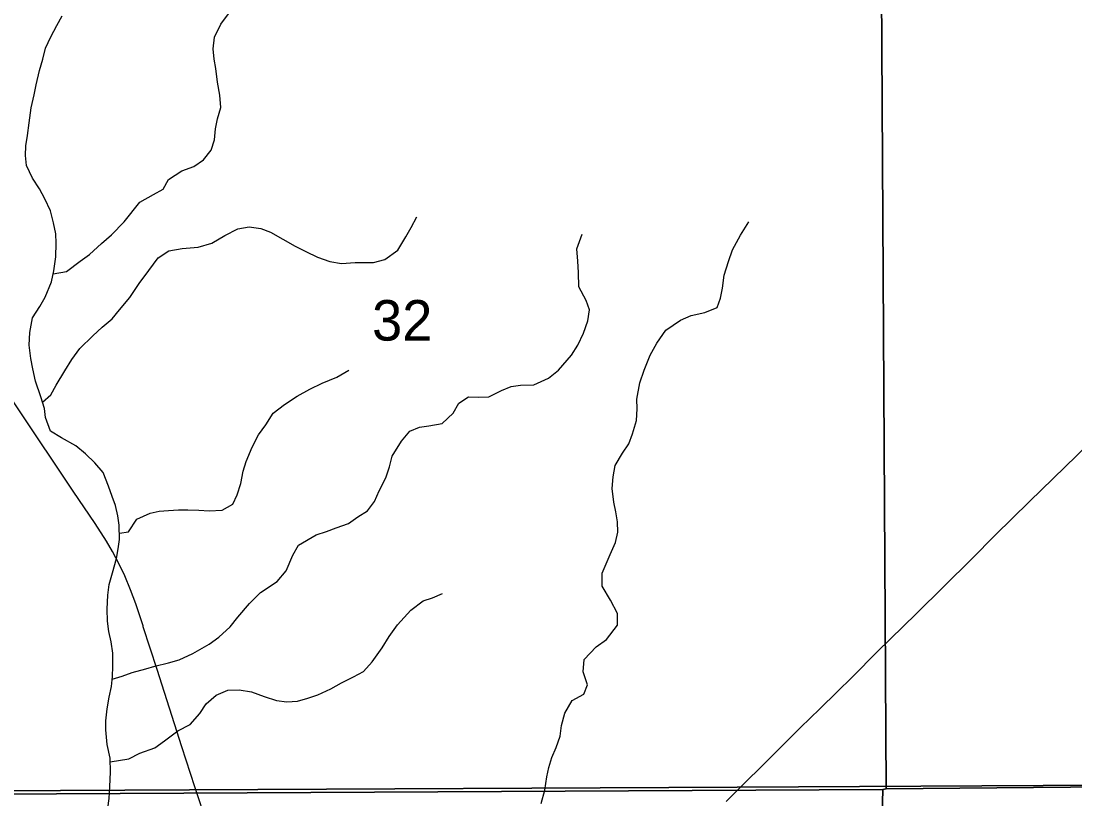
# Model space of a CAD drawing. Extents: x 1874609 to 2204689, y 815661 to 1281160.
# Drawn here: x 2051132 to 2056881, y 1024910 to 1029154 of the extents above; entities that cross this region are included whole.
import ezdxf

# ---------------------------------------------------------------- set-up
doc = ezdxf.new("R2010")
doc.units = 0
for name, color, linetype in [('GM_X_County_Road', 7, 'Continuous'), ('GM_X_Minor_River', 7, 'Continuous'), ('GM_X_Section', 7, 'Continuous'), ('GM_X_Section_Text', 7, 'Continuous'), ('GM_X_State_Route', 7, 'Continuous'), ('GM_X_Township', 7, 'Continuous')]:
    doc.layers.add(name, color=color, linetype=linetype)

msp = doc.modelspace()

# ---------------------------------------------------------------- linework, layer by layer
at = {"layer": 'GM_X_County_Road'}
for points in [[(2055056.9, 1024975.2), (2055198.9, 1025114.3), (2055384.5, 1025299.4), (2055489.7, 1025402.7), (2055582.9, 1025495), (2055665.2, 1025575), (2055804, 1025714.4), (2056015.3, 1025920.4), (2056317.9, 1026220.6), (2056444.8, 1026348.9), (2056632.5, 1026532.2), (2056891, 1026783.9), (2057008.1, 1026898.7), (2057136.5, 1027025.3), (2057242.4, 1027128), (2057336.3, 1027219.3), (2057440.6, 1027323.4), (2057602.2, 1027486.1), (2057682.5, 1027568.1), (2057762.4, 1027650.3), (2057820.3, 1027707.9), (2057972.4, 1027856.7), (2058062.8, 1027945)], [(2054977.6, 1024896.8), (2055047.1, 1024965.5), (2055056.9, 1024975.2)]]:
    msp.add_lwpolyline(points, dxfattribs=at)
at = {"layer": 'GM_X_Minor_River'}
for points in [[(2051193.9, 1027535.4), (2051233.8, 1027597.7), (2051263.7, 1027647.8), (2051297.5, 1027732), (2051311.3, 1027792.2), (2051321.1, 1027868.3), (2051322.9, 1027942.4), (2051320.8, 1027992.5), (2051308.6, 1028052.6), (2051292.4, 1028118.6), (2051262.1, 1028184.6), (2051231.9, 1028238.6), (2051193.7, 1028296.6), (2051161.5, 1028366.6), (2051155.3, 1028420.7), (2051157.1, 1028472.8), (2051167, 1028528.9), (2051176.8, 1028599), (2051186.6, 1028681.2), (2051202.4, 1028751.3), (2051214.3, 1028805.5), (2051232.1, 1028883.7), (2051249.9, 1028945.8), (2051265.8, 1029005.9), (2051293.6, 1029068.1), (2051327.5, 1029130.3), (2051355.4, 1029182.5)], [(2051307.3, 1027774.9), (2051379.4, 1027788.4), (2051453.4, 1027844.7), (2051505.4, 1027880.9), (2051571.3, 1027941.2), (2051625.2, 1027987.4), (2051695.1, 1028057.8), (2051778.9, 1028166.2), (2051854.9, 1028208.5), (2051906.9, 1028236.7), (2051936.8, 1028288.9), (2052008.8, 1028337.2), (2052074.8, 1028361.4), (2052126.8, 1028397.6), (2052168.7, 1028449.8), (2052186.5, 1028506), (2052192.4, 1028566.1), (2052204.2, 1028620.2), (2052222.1, 1028682.4), (2052215.9, 1028750.4), (2052203.7, 1028820.5), (2052193.4, 1028894.6), (2052185.3, 1028946.7), (2052179.1, 1029002.7), (2052186.9, 1029066.9), (2052220.8, 1029137.1), (2052280.6, 1029215.4)], [(2051248.5, 1027075.6), (2051293.3, 1027115.1), (2051323.1, 1027167.2), (2051371, 1027245.5), (2051408.9, 1027307.7), (2051452.8, 1027367.9), (2051522.7, 1027436.3), (2051574.6, 1027484.5), (2051628.5, 1027528.7), (2051668.5, 1027578.9), (2051724.4, 1027645.2), (2051776.2, 1027721.5), (2051828.1, 1027793.8), (2051880, 1027862), (2051937.9, 1027900.3), (2052010, 1027912.5), (2052098.1, 1027920.8), (2052172.1, 1027943), (2052244.1, 1027983.3), (2052314.1, 1028019.6), (2052376.2, 1028031.8), (2052440.3, 1028022), (2052492.4, 1028002.1), (2052560.6, 1027964.3), (2052626.8, 1027926.4), (2052685, 1027896.5), (2052749.2, 1027866.7), (2052815.4, 1027842.8), (2052879.5, 1027831), (2052953.6, 1027837.3), (2053003.7, 1027837.4), (2053053.7, 1027837.6), (2053115.8, 1027853.8), (2053187.7, 1027904.1), (2053231.6, 1027976.3), (2053259.5, 1028028.5), (2053291.3, 1028086.7)], [(2054492.1, 1027038.7), (2054490, 1027090.8), (2054507.7, 1027181), (2054531.6, 1027249.2), (2054563.4, 1027331.4), (2054599.2, 1027397.6), (2054649.1, 1027467.8), (2054729.1, 1027522.2), (2054787.1, 1027548.4), (2054861.1, 1027564.7), (2054929.2, 1027590.9), (2054947, 1027643), (2054958.9, 1027697.2), (2054966.7, 1027767.3), (2054990.5, 1027841.5), (2055012.4, 1027905.7), (2055056.2, 1027985.9), (2055102.1, 1028058.2)], [(2051628.6, 1025563.5), (2051684.2, 1025579.9), (2051738.2, 1025600.1), (2051812.3, 1025620.4), (2051862.3, 1025634.5), (2051936.4, 1025652.8), (2051994.4, 1025669), (2052068.4, 1025703.3), (2052158.4, 1025755.6), (2052210.4, 1025793.8), (2052272.3, 1025850.1), (2052314.2, 1025902.3), (2052378.1, 1025976.6), (2052438, 1026036.9), (2052528, 1026097.3), (2052577.9, 1026155.5), (2052613.7, 1026239.8), (2052645.6, 1026293.9), (2052741.5, 1026350.3), (2052797.6, 1026368.5), (2052851.6, 1026388.7), (2052917.6, 1026412.9), (2052969.6, 1026449.2), (2053021.6, 1026481.4), (2053059.5, 1026533.6), (2053085.3, 1026591.7), (2053121.2, 1026661.9), (2053141.1, 1026722.1), (2053156.9, 1026780.2), (2053206.7, 1026862.5), (2053252.7, 1026916.8), (2053304.7, 1026938.9), (2053356.7, 1026945.1), (2053428.8, 1026959.4), (2053488.7, 1027015.6), (2053520.6, 1027069.8), (2053572.6, 1027104), (2053626.7, 1027102.2), (2053682.7, 1027104.3), (2053752.7, 1027138.6), (2053804.8, 1027160.8), (2053856.8, 1027167), (2053928.9, 1027169.2), (2054008.9, 1027205.5), (2054062.9, 1027249.7), (2054134.7, 1027332.1), (2054168.6, 1027386.3), (2054200.5, 1027450.5), (2054224.3, 1027518.6), (2054232.2, 1027578.8), (2054214, 1027628.8), (2054173.7, 1027704.8), (2054173.5, 1027782.9), (2054169.3, 1027845), (2054163.1, 1027911.1), (2054192.9, 1027991.3)], [(2051604.2, 1024860.6), (2051612, 1024912.7), (2051615.8, 1024978.8), (2051619.6, 1025056.9), (2051617.4, 1025133), (2051601.2, 1025207.1), (2051594.9, 1025287.2), (2051594.8, 1025337.3), (2051600.6, 1025401.4), (2051612.4, 1025465.5), (2051624.3, 1025523.7), (2051630.2, 1025577.7), (2051632, 1025633.8), (2051631.8, 1025705.9), (2051623.6, 1025768), (2051611.4, 1025824.1), (2051603.2, 1025880.1), (2051601, 1025946.2), (2051604.8, 1026022.3), (2051612.7, 1026080.5), (2051630.5, 1026144.6), (2051652.3, 1026222.8), (2051662.2, 1026274.9), (2051668.1, 1026325), (2051667.8, 1026403.1), (2051659.7, 1026455.2), (2051647.5, 1026511.2), (2051629.3, 1026561.2), (2051609.1, 1026617.3), (2051578.9, 1026691.3), (2051534.7, 1026743.2), (2051482.5, 1026793.2), (2051430.2, 1026837.1), (2051352, 1026880.9), (2051291.8, 1026916.8), (2051265.6, 1026990.8), (2051259.4, 1027040.9), (2051239.2, 1027104.9), (2051210.9, 1027188.9), (2051196.7, 1027257), (2051184.5, 1027313), (2051176.3, 1027385.1), (2051180.1, 1027455.3), (2051193.9, 1027535.4)], [(2051668, 1026361.1), (2051718, 1026367.2), (2051763.9, 1026437.5), (2051835.9, 1026469.7), (2051885.9, 1026479.9), (2051936, 1026484.1), (2051990.1, 1026488.2), (2052042.1, 1026488.4), (2052102.2, 1026486.6), (2052158.3, 1026482.7), (2052228.4, 1026485), (2052286.4, 1026519.2), (2052310.3, 1026569.3), (2052330.1, 1026631.5), (2052344, 1026697.6), (2052359.8, 1026751.8), (2052391.7, 1026830), (2052427.5, 1026896.2), (2052467.4, 1026950.4), (2052507.3, 1027014.6), (2052569.2, 1027062.9), (2052637.2, 1027107.2), (2052707.2, 1027145.4), (2052775.2, 1027177.7), (2052855.2, 1027212), (2052919.2, 1027250.2)], [(2053969.5, 1024885.8), (2053989.3, 1024958), (2053999.2, 1025030.1), (2054011, 1025082.2), (2054026.9, 1025136.4), (2054050.8, 1025190.5), (2054072.6, 1025252.7), (2054080.5, 1025310.8), (2054098.3, 1025379), (2054138.2, 1025447.2), (2054202.2, 1025481.4), (2054222, 1025533.6), (2054197.8, 1025603.6), (2054203.6, 1025671.7), (2054269.5, 1025740), (2054325.5, 1025780.3), (2054385.3, 1025858.6), (2054385.2, 1025922.7), (2054346.9, 1025994.7), (2054302.6, 1026070.7), (2054302.4, 1026142.8), (2054346.2, 1026243), (2054374, 1026309.2), (2054387.9, 1026365.4), (2054385.7, 1026421.4), (2054375.6, 1026477.5), (2054365.4, 1026529.5), (2054357.2, 1026603.6), (2054361, 1026667.7), (2054372.8, 1026729.9), (2054412.7, 1026796.1), (2054446.6, 1026848.3), (2054466.5, 1026902.4), (2054488.3, 1026974.6), (2054492.1, 1027038.7)], [(2051618, 1025113.1), (2051719.6, 1025129.3), (2051779.6, 1025159.6), (2051861.6, 1025189.9), (2051913.6, 1025228.1), (2051987.5, 1025282.4), (2052053.5, 1025316.7), (2052107.4, 1025376.9), (2052141.3, 1025429.1), (2052195.3, 1025477.3), (2052259.3, 1025503.5), (2052321.4, 1025505.7), (2052389.5, 1025493.9), (2052457.7, 1025470.1), (2052525.8, 1025448.3), (2052581.9, 1025440.4), (2052640, 1025444.6), (2052696, 1025460.8), (2052750.1, 1025479), (2052822.1, 1025511.3), (2052880.1, 1025543.5), (2052946.1, 1025575.8), (2053000.1, 1025606), (2053048, 1025658.2), (2053101.8, 1025734.5), (2053139.7, 1025796.7), (2053185.6, 1025860.9), (2053257.5, 1025939.3), (2053325.4, 1025991.6), (2053375.4, 1026007.7), (2053431.5, 1026031.9)]]:
    msp.add_lwpolyline(points, dxfattribs=at)
at = {"layer": 'GM_X_Section'}
for points in [[(2055820.2, 1030261.6), (2061133.1, 1030288), (2061153.4, 1025011.2), (2061077.4, 1025013), (2055850.6, 1024964.8)], [(2050567.4, 1030225.2), (2053182.8, 1030230.3), (2055820.2, 1030261.6), (2055850.6, 1024964.8), (2055832.6, 1024962.7), (2050629.9, 1024934.6)], [(2055850.6, 1024964.8), (2061077.4, 1025013), (2061065.8, 1019706.1), (2055695, 1019663.4), (2055832.6, 1024962.7)], [(2050629.9, 1024934.6), (2055832.6, 1024962.7), (2055695, 1019663.4), (2050630.4, 1019615.8), (2050607.9, 1024934.5)]]:
    msp.add_lwpolyline(points, close=True, dxfattribs=at)
at = {"layer": 'GM_X_State_Route'}
for points in [[(2051289, 1026779.9), (2051243.1, 1026848.4), (2051115.5, 1027039), (2050987.3, 1027229), (2050905, 1027351.3), (2050814.5, 1027488), (2050758.8, 1027569.2), (2050709.7, 1027635.1), (2050588, 1027789.7), (2050571.1, 1027810.6), (2050485.1, 1027917.3), (2050433.4, 1027980.9), (2050372, 1028057.7), (2050260.9, 1028199.2), (2050220.6, 1028250.7), (2050180.5, 1028302.5), (2050150.8, 1028341.6), (2050071.5, 1028445.7), (2050011.8, 1028523.7), (2049952.5, 1028602), (2049824, 1028772.1), (2049764.3, 1028850.2), (2049545.1, 1029135.9), (2049465.5, 1029240)], [(2051797.2, 1025854.5), (2051757.1, 1025974.4), (2051728.6, 1026051.5), (2051697, 1026127.3), (2051668.9, 1026186.8), (2051630.4, 1026259.5), (2051597.2, 1026316.2), (2051535.2, 1026412.9), (2051416.3, 1026589.7), (2051289, 1026779.9)], [(2052424.2, 1023232.1), (2052417.8, 1023276.1), (2052364.5, 1023649.3), (2052333.9, 1023876.7), (2052307.2, 1024088.1), (2052291.7, 1024201.8), (2052276.8, 1024299.1), (2052261.8, 1024379.9), (2052247.2, 1024444), (2052225.9, 1024523.4), (2052197.5, 1024617.7), (2052141.9, 1024789.3), (2052085.2, 1024959.9), (2052079.8, 1024976), (2052009.1, 1025194.3), (2051969.2, 1025319.3), (2051914.3, 1025490.9), (2051873.9, 1025615.7), (2051798.7, 1025849.9), (2051797.2, 1025854.5)]]:
    msp.add_lwpolyline(points, dxfattribs=at)
at = {"layer": 'GM_X_Township'}
for points in [[(2072120.2, 1038512.6), (2072055.1, 1036106.6), (2072018.3, 1033424.1), (2071939.9, 1030867.8), (2071602.1, 1025081.7), (2071562, 1025081.6), (2069085.5, 1025066.6), (2063573.4, 1025018.6), (2058377.3, 1024992.2), (2055039.1, 1024975.2), (2052050.6, 1024960), (2045359.8, 1024926), (2045380.1, 1030286.7), (2045376.6, 1035587.6), (2045402.3, 1040822.5)], [(2045517.1, 995687.5), (2045484.9, 1001053.3), (2045459.3, 1003656.5), (2045459.1, 1004485.1), (2045458.2, 1009548), (2045436.3, 1012969.7), (2045426.5, 1014495.5), (2045393.4, 1019676), (2045376.5, 1022315.3), (2045359.8, 1024926), (2052050.6, 1024960), (2055039.1, 1024975.2), (2058377.3, 1024992.2), (2063573.4, 1025018.6), (2069085.5, 1025066.6), (2071562, 1025081.6), (2071696.9, 1021700.4), (2071829.8, 1014456.9), (2071852.3, 1012905.1), (2071861.2, 1011952), (2071887.5, 1008769), (2071888.7, 1006519.5), (2071959.5, 1001675.5), (2072020.6, 996047)]]:
    msp.add_lwpolyline(points, dxfattribs=at)

# ---------------------------------------------------------------- texts
at = {"layer": 'GM_X_Section_Text'}
msp.add_text('32', height=221, rotation=0.00001, dxfattribs=at).set_placement((2053046.7, 1027410.8))

doc.saveas('drawing.dxf')
